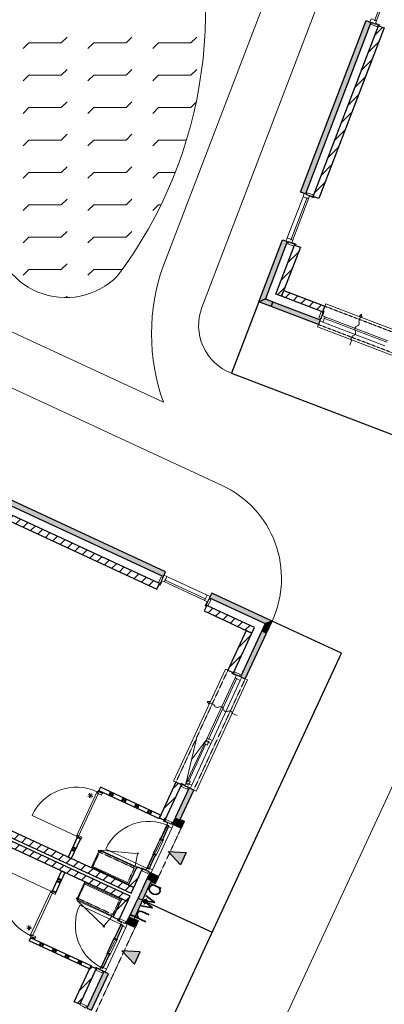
# Model space of a CAD drawing. Extents: x -1000932 to 2054797, y 285738 to 764020.
# Tile 322 of 656: x 194965 to 202107, y 564554 to 583856. Entities that reach past the tile are written whole.
import ezdxf

# ---------------------------------------------------------------- set-up
doc = ezdxf.new("R2010")
doc.units = 0
doc.header["$MEASUREMENT"] = 0
doc.linetypes.add('DASHED', pattern=[0.75, 0.5, -0.25])
doc.layers.add('31.', color=7, linetype='CONTINUOUS')
doc.layers.add('HATCH_REACTORS', color=7, linetype='CONTINUOUS')
doc.styles.get("Standard").update_dxf_attribs({"font": 'romans.shx'})
pattern_1 = [(45, (493651.67, 918770.12), (106.06602, -106.066015), [])]
pattern_2 = [(135, (493651.67, 918982.25), (106.066017, 106.06602), [])]

msp = doc.modelspace()

# ---------------------------------------------------------------- hatches: boundary and pattern name
at = {"layer": '31.', "linetype": 'Continuous'}
for color, points in [(7, [(200562.196, 580438.998), (200468.79, 580474.686), (201753.259, 583837.717), (201846.665, 583802.061)]), (7, [(199777.227, 578383.811), (199648.134, 578326.061), (200111.977, 579540.498), (200205.384, 579504.811)]), (7, [(199648.134, 578326.061), (199777.227, 578383.811), (199926.696, 578326.717), (199891.009, 578233.279)]), (7, [(200851.54, 577973.467), (200815.852, 577880.061), (199891.009, 578233.279), (199926.696, 578326.717)]), (7, [(197778.977, 572943.029), (197821.009, 573033.779), (194554.477, 574546.967), (194512.446, 574456.217)]), (7, [(199775.196, 572018.311), (199907.977, 572067.029), (198728.384, 572613.467), (198686.352, 572522.717)]), (7, [(199907.977, 572067.029), (199775.196, 572018.311), (199707.946, 571873.154), (199798.696, 571831.123)]), (7, [(199291.821, 570974.842), (199382.571, 570932.811), (199798.696, 571831.123), (199707.946, 571873.154)]), (7, [(198009.852, 568207.373), (198100.571, 568165.311), (198373.79, 568755.123), (198283.04, 568797.154)]), (253, [(198007.727, 568202.811), (198098.477, 568160.779), (198106.884, 568178.936), (198184.009, 568143.217), (198186.446, 568136.561), (198127.602, 568009.529), (198120.946, 568007.092), (197953.102, 568084.873), (197955.196, 568089.404)]), (7, [(198113.227, 567288.811), (197870.602, 567547.779), (198225.04, 567530.186)]), (253, [(197459.634, 567019.592), (197550.352, 566977.561), (197541.946, 566959.436), (197619.102, 566923.686), (197625.727, 566926.123), (197684.571, 567053.154), (197682.134, 567059.811), (197514.259, 567137.561), (197512.165, 567133.029)]), (7, [(197282.665, 566637.592), (197373.415, 566595.561), (197548.259, 566973.029), (197457.54, 567015.061)]), (7, [(197282.665, 566637.592), (197373.415, 566595.561), (197198.54, 566218.092), (197107.821, 566260.123)]), (253, [(197105.727, 566255.592), (197196.446, 566213.561), (197204.852, 566231.717), (197281.977, 566195.998), (197284.415, 566189.342), (197225.571, 566062.311), (197218.946, 566059.873), (197051.071, 566137.654), (197053.165, 566142.186)]), (7, [(197323.009, 565582.967), (196968.602, 565600.561), (197211.227, 565341.592)]), (7, [(196705.102, 565152.842), (196614.352, 565194.873), (196282.29, 564478.061), (196373.04, 564436.029)])]:
    msp.add_hatch(color=color, dxfattribs=at).paths.add_polyline_path(points, flags=0)
h = msp.add_hatch(dxfattribs=at)
h.set_pattern_fill('ARKEY_P_050A40_12', style=0, pattern_type=0)
h.set_pattern_definition(pattern_1)
h.paths.add_polyline_path([(201992.571, 583735.623), (202104.665, 583692.811), (200827.321, 580348.436), (200715.227, 580391.248)], flags=0)
h = msp.add_hatch(dxfattribs=at)
h.set_pattern_fill('ARKEY_P_050A40_12', style=0, pattern_type=0)
h.set_pattern_definition(pattern_1)
h.paths.add_polyline_path([(200351.29, 579438.373), (200463.384, 579395.561), (200095.884, 578433.373), (199983.79, 578476.186)], flags=0)
h = msp.add_hatch(dxfattribs=at)
h.set_pattern_fill('ARKEY_P_050A40_12', style=0, pattern_type=0)
h.set_pattern_definition(pattern_1)
h.paths.add_polyline_path([(200095.884, 578433.373), (200138.696, 578545.467), (200942.102, 578238.623), (200899.29, 578126.529)], flags=0)
h = msp.add_hatch(dxfattribs=at)
h.set_pattern_fill('ARKEY_P_050A40_12', style=0, pattern_type=0)
h.set_pattern_definition(pattern_1)
h.paths.add_polyline_path([(194454.259, 574306.842), (194403.821, 574197.936), (197652.227, 572693.186), (197702.665, 572802.061)], flags=0)
h = msp.add_hatch(dxfattribs=at)
h.set_pattern_fill('ARKEY_P_050A40_12', style=0, pattern_type=0)
h.set_pattern_definition(pattern_1)
h.paths.add_polyline_path([(198628.196, 572373.342), (198577.727, 572264.436), (199512.321, 571831.498), (199562.79, 571940.404)], flags=0)
h = msp.add_hatch(dxfattribs=at)
h.set_pattern_fill('ARKEY_P_050A40_12', style=0, pattern_type=0)
h.set_pattern_definition(pattern_1)
h.paths.add_polyline_path([(199512.321, 571831.498), (199403.446, 571881.967), (199041.977, 571101.623), (199150.852, 571051.186)], flags=0)
h = msp.add_hatch(dxfattribs=at)
h.set_pattern_fill('ARKEY_P_050A40_12', style=0, pattern_type=0)
h.set_pattern_definition(pattern_1)
h.paths.add_polyline_path([(197150.102, 566732.061), (197200.54, 566840.967), (187264.821, 571443.529), (187214.352, 571334.654)], flags=0)
h = msp.add_hatch(dxfattribs=at)
h.set_pattern_fill('ARKEY_P_050A40_12', style=0, pattern_type=0)
h.set_pattern_definition(pattern_1)
h.paths.add_polyline_path([(197124.884, 566677.623), (197074.446, 566568.748), (187138.696, 571171.311), (187189.134, 571280.217)], flags=0)
h = msp.add_hatch(dxfattribs=at)
h.set_pattern_fill('ARKEY_P_050A40_12', style=0, pattern_type=0)
h.set_pattern_definition(pattern_1)
h.paths.add_polyline_path([(198133.665, 568855.342), (198024.79, 568905.779), (197701.134, 568207.092), (197810.009, 568156.654)], flags=0)
h = msp.add_hatch(dxfattribs=at)
h.set_pattern_fill('ARKEY_P_050A40_17', style=0, pattern_type=0)
h.set_pattern_definition(pattern_2)
h.paths.add_polyline_path([(198007.727, 568202.811), (198098.477, 568160.779), (198106.884, 568178.936), (198184.009, 568143.217), (198186.446, 568136.561), (198127.602, 568009.529), (198120.946, 568007.092), (197953.102, 568084.873), (197955.196, 568089.404)], flags=0)
h = msp.add_hatch(dxfattribs=at)
h.set_pattern_fill('ARKEY_P_050A40_12', style=0, pattern_type=0)
h.set_pattern_definition(pattern_1)
h.paths.add_polyline_path([(197366.977, 567200.279), (197258.102, 567250.717), (197091.665, 566891.404), (197200.54, 566840.967)], flags=0)
h = msp.add_hatch(dxfattribs=at)
h.set_pattern_fill('ARKEY_P_050A40_17', style=0, pattern_type=0)
h.set_pattern_definition(pattern_2)
h.paths.add_polyline_path([(197459.634, 567019.592), (197550.352, 566977.561), (197541.946, 566959.436), (197619.102, 566923.686), (197625.727, 566926.123), (197684.571, 567053.154), (197682.134, 567059.811), (197514.259, 567137.561), (197512.165, 567133.029)], flags=0)
h = msp.add_hatch(dxfattribs=at)
h.set_pattern_fill('ARKEY_P_050A40_12', style=0, pattern_type=0)
h.set_pattern_definition(pattern_1)
h.paths.add_polyline_path([(196908.009, 566209.436), (196799.102, 566259.873), (196965.571, 566619.186), (197074.446, 566568.748)], flags=0)
h = msp.add_hatch(dxfattribs=at)
h.set_pattern_fill('ARKEY_P_050A40_17', style=0, pattern_type=0)
h.set_pattern_definition(pattern_2)
h.paths.add_polyline_path([(197105.727, 566255.592), (197196.446, 566213.561), (197204.852, 566231.717), (197281.977, 566195.998), (197284.415, 566189.342), (197225.571, 566062.311), (197218.946, 566059.873), (197051.071, 566137.654), (197053.165, 566142.186)], flags=0)
h = msp.add_hatch(dxfattribs=at)
h.set_pattern_fill('ARKEY_P_050A40_12', style=0, pattern_type=0)
h.set_pattern_definition(pattern_1)
h.paths.add_polyline_path([(196141.321, 564554.373), (196032.446, 564604.811), (196356.071, 565303.498), (196464.977, 565253.061)], flags=0)

# ---------------------------------------------------------------- linework, layer by layer
at = {"layer": '31.', "color": 7, "linetype": 'Continuous', "lineweight": 50}
for p, q in [((196750.915, 568713.373), (196721.477, 568649.873)), ((196796.29, 568692.373), (196766.852, 568628.842)), ((197000.446, 568597.779), (196971.009, 568534.279)), ((197045.79, 568576.779), (197016.384, 568513.248)), ((197249.977, 568482.217), (197220.54, 568418.686)), ((197295.321, 568461.186), (197265.915, 568397.686)), ((197499.477, 568366.623), (197470.071, 568303.092)), ((197544.852, 568345.592), (197515.446, 568282.092)), ((196044.946, 567558.123), (195981.446, 567587.561)), ((196065.977, 567603.498), (196002.446, 567632.904)), ((195695.602, 566970.529), (195759.102, 566941.092)), ((195716.602, 567015.904), (195780.134, 566986.467)), ((195384.852, 565764.404), (195355.446, 565700.904)), ((195430.227, 565743.404), (195400.79, 565679.873)), ((195634.384, 565648.842), (195604.946, 565585.311)), ((195679.759, 565627.811), (195650.321, 565564.279)), ((195883.915, 565533.248), (195854.477, 565469.717)), ((195929.29, 565512.217), (195899.852, 565448.717)), ((196133.446, 565417.654), (196104.009, 565354.123)), ((196178.821, 565396.623), (196149.384, 565333.123))]:
    msp.add_line(p, q, dxfattribs=at)
at = {"layer": '31.', "color": 7, "linetype": 'Continuous', "lineweight": 18, "ltscale": 10}
for points in [[(191569.477, 589008.529, 0.205198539), (192882.165, 591935.342, -1.232960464), (196517.727, 591194.904, 0.230819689), (196859.259, 589067.717, -0.128868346), (198031.571, 587108.186, -0.257824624), (196881.102, 578833.467, -0.67768599), (194448.79, 579847.873, 0.1700913), (191682.884, 586285.061, -0.398885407), (191569.477, 589008.529)], [(201010.884, 584695.404), (198535.665, 578215.842, 0.41422213), (199112.946, 576924.842)], [(197779.821, 579039.842, 0.172969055), (197779.821, 576359.092)], [(197779.821, 579039.811, 0.172964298), (197779.821, 576359.123)], [(192814.571, 577557.123), (198933.884, 574722.436, -0.41421361), (199907.977, 572067.029), (199907.977, 572067.029)], [(190841.634, 544321.467, 0.044976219), (191155.977, 544865.842), (193318.915, 549535.092), (202959.602, 570326.092, -0.394068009), (206751.821, 571866.529), (207197.727, 571696.279)]]:
    msp.add_lwpolyline(points, format="xyb", dxfattribs=at)
for points in [[(200057.946, 584998.592), (197779.821, 579039.842)], [(200057.946, 584998.561), (197779.821, 579039.811)], [(202234.54, 584667.623), (201915.571, 583832.467)], [(202268.79, 584657.748), (201947.665, 583816.998)], [(201929.821, 583770.279), (201935.165, 583784.311)], [(202014.821, 583737.811), (201929.821, 583770.279)], [(201935.165, 583784.311), (202020.196, 583751.842)], [(202020.196, 583751.842), (202014.821, 583737.811)], [(200645.321, 580407.248), (200639.977, 580393.217)], [(200730.352, 580374.779), (200645.321, 580407.248)], [(200514.946, 580385.311), (200205.946, 579576.311)], [(200593.259, 580370.404), (200274.29, 579535.248)], [(200627.509, 580360.529), (200306.384, 579519.779)], [(200639.977, 580393.217), (200725.009, 580360.748)], [(200725.009, 580360.748), (200730.352, 580374.779)], [(200288.54, 579473.061), (200293.884, 579487.061)], [(200373.54, 579440.592), (200288.54, 579473.061)], [(200293.884, 579487.061), (200378.884, 579454.592)], [(200378.884, 579454.592), (200373.54, 579440.592)], [(197779.821, 576359.123), (193234.884, 578464.467)], [(200942.102, 578238.623), (200959.946, 578285.311), (203220.665, 577421.873), (203202.821, 577375.154)], [(200915.759, 578141.623), (200883.29, 578056.623)], [(200897.321, 578051.279), (200929.79, 578136.279)], [(200929.79, 578136.279), (200915.759, 578141.623)], [(200883.29, 578056.623), (200897.321, 578051.279)], [(200905.196, 577926.217), (202118.696, 577462.748)], [(200920.134, 578004.561), (202159.79, 577531.061)], [(200930.009, 578038.779), (202175.259, 577563.154)], [(200815.852, 577880.061), (200798.009, 577833.342), (203040.04, 576977.029), (203057.884, 577023.748)], [(197804.602, 572872.217), (198615.79, 572496.436)], [(197850.29, 572937.561), (198636.071, 572573.561)], [(197703.321, 572779.717), (197741.571, 572862.279)], [(197716.946, 572773.404), (197703.321, 572779.717)], [(197755.196, 572855.967), (197716.946, 572773.404)], [(197741.571, 572862.279), (197755.196, 572855.967)], [(197786.946, 572841.279), (198603.571, 572462.967)], [(198635.352, 572448.279), (198597.102, 572365.686)], [(198597.102, 572365.686), (198610.696, 572359.404)], [(198610.696, 572359.404), (198648.946, 572441.967)], [(198648.946, 572441.967), (198635.352, 572448.279)], [(199041.977, 571101.623), (198996.602, 571122.623), (197979.415, 568926.779), (198024.79, 568905.779)], [(199190.071, 570966.873), (198629.759, 569757.373)], [(199221.009, 570949.248), (198663.227, 569745.154)], [(199122.196, 571036.904), (199128.509, 571050.498)], [(199204.759, 570998.654), (199122.196, 571036.904)], [(199128.509, 571050.498), (199211.071, 571012.248)], [(199211.071, 571012.248), (199204.759, 570998.654)], [(199382.571, 570932.811), (199427.946, 570911.811), (198419.165, 568734.092), (198373.79, 568755.123)], [(199286.352, 570903.529), (198740.352, 569724.873)], [(198618.415, 569732.873), (198220.79, 568874.498)], [(198614.509, 569661.373), (198272.79, 568923.686)], [(198712.196, 569664.061), (198333.884, 568847.436)], [(198126.04, 568886.404), (198119.727, 568872.811)], [(198119.727, 568872.811), (198202.29, 568834.561)], [(198208.602, 568848.186), (198126.04, 568886.404)], [(198202.29, 568834.561), (198208.602, 568848.186)], [(196510.04, 568692.998), (196119.04, 567848.904), (196096.352, 567859.404), (196090.04, 567845.811), (196076.446, 567852.123), (196479.696, 568722.623), (196493.665, 568717.123), (196487.352, 568703.498), (196510.04, 568692.998)], [(196538.602, 568707.061), (196506.821, 568721.748), (196517.352, 568744.436), (196580.852, 568715.029), (196570.352, 568692.342), (196538.602, 568707.061)], [(196546.759, 568807.967), (196517.352, 568744.436)], [(196517.352, 568744.436), (197696.915, 568198.029)], [(197726.352, 568261.529), (196546.759, 568807.967)], [(197696.915, 568198.029), (197726.352, 568261.529)], [(197849.227, 568072.373), (197456.634, 567224.873)], [(197781.352, 568142.373), (197787.665, 568155.998)], [(197863.915, 568104.123), (197781.352, 568142.373)], [(197787.665, 568155.998), (197870.227, 568117.748)], [(197884.227, 568053.936), (197859.727, 568065.311)], [(197870.227, 568117.748), (197863.915, 568104.123)], [(197945.509, 568009.029), (197567.227, 567192.373)], [(196097.009, 567837.061), (195912.071, 567437.811)], [(195975.602, 567408.404), (196160.54, 567807.654)], [(196160.54, 567807.654), (196097.009, 567837.061)], [(197707.321, 567782.686), (197585.852, 567520.467)], [(197727.384, 567747.467), (197625.665, 567527.904)], [(197767.196, 567754.967), (197645.727, 567492.748)], [(196517.071, 567554.311), (196365.759, 567227.654), (196382.102, 567220.092), (196533.415, 567546.748), (196517.071, 567554.311)], [(196541.915, 567531.779), (196553.259, 567556.279), (196511.509, 567575.623), (196500.165, 567551.123)], [(196539.634, 567562.592), (197221.977, 567246.498), (197229.571, 567262.842), (196547.227, 567578.936), (196539.634, 567562.592)], [(197221.977, 567246.498), (196539.634, 567562.592), (196547.227, 567578.936), (197229.571, 567262.842), (197221.977, 567246.498)], [(196547.227, 567578.936), (196547.227, 567578.936), (197296.852, 567503.311)], [(197229.571, 567262.842), (197276.602, 567532.154)], [(195912.071, 567437.811), (195975.602, 567408.404)], [(195601.04, 566766.373), (195785.977, 567165.623)], [(195849.477, 567136.186), (195664.54, 566736.936)], [(195785.977, 567165.623), (195849.477, 567136.186)], [(196433.071, 567220.717), (196423.821, 567200.748), (196382.102, 567220.092), (196391.352, 567240.061)], [(197079.446, 566941.154), (197071.852, 566924.811), (196391.352, 567240.061), (196398.915, 567256.404), (197079.446, 566941.154)], [(197197.04, 567228.311), (197208.384, 567252.811), (197250.134, 567233.467), (197238.759, 567208.967)], [(197359.352, 567231.373), (197353.04, 567217.748)], [(197353.04, 567217.748), (197435.602, 567179.498)], [(197441.915, 567193.123), (197359.352, 567231.373)], [(197435.602, 567179.498), (197441.915, 567193.123)], [(197493.321, 567210.092), (197468.821, 567221.436)], [(196088.352, 566628.811), (196239.665, 566955.436), (196256.009, 566947.873), (196104.665, 566621.217), (196088.352, 566628.811)], [(196919.696, 566596.342), (196927.29, 566612.686), (196246.759, 566927.936), (196239.165, 566911.592), (196919.696, 566596.342)], [(196288.477, 566908.592), (196297.727, 566928.561), (196256.009, 566947.873), (196246.759, 566927.936)], [(197071.852, 566924.811), (197062.634, 566904.842), (197020.884, 566924.186), (197030.134, 566944.154)], [(195215.227, 565897.842), (195606.227, 566741.904), (195583.54, 566752.436), (195589.852, 566766.029), (195576.259, 566772.342), (195173.009, 565901.842), (195186.227, 565894.717), (195192.54, 565908.342), (195215.227, 565897.842)], [(195664.54, 566736.936), (195601.04, 566766.373)], [(196121.571, 566624.404), (196110.227, 566599.904), (196068.509, 566619.248), (196079.852, 566643.748)], [(196096.634, 566606.217), (196778.977, 566290.123), (196771.415, 566273.811), (196089.071, 566589.904), (196096.634, 566606.217)], [(196778.977, 566290.123), (196096.634, 566606.217), (196089.071, 566589.904), (196771.415, 566273.811), (196778.977, 566290.123)], [(196089.071, 566589.904), (196089.071, 566589.904), (196631.509, 566066.967)], [(196927.29, 566612.686), (196936.509, 566632.623), (196894.79, 566651.967), (196885.54, 566631.998)], [(197486.821, 566543.029), (197368.884, 566597.686)], [(197455.165, 566629.342), (197400.54, 566511.373)], [(196776.696, 566320.936), (196765.352, 566296.436), (196807.102, 566277.123), (196818.446, 566301.623)], [(196554.602, 565277.654), (196947.196, 566125.154)], [(196771.415, 566273.811), (196596.415, 566063.748)], [(196879.352, 566195.154), (196885.634, 566208.748)], [(196961.915, 566156.904), (196879.352, 566195.154)], [(196885.634, 566208.748), (196968.227, 566170.498)], [(196982.196, 566106.717), (196957.696, 566118.061)], [(196968.227, 566170.498), (196961.915, 566156.904)], [(196665.196, 565245.154), (197043.509, 566061.811)], [(195151.29, 565795.467), (195180.696, 565858.998)], [(196330.852, 565249.061), (195151.29, 565795.467)], [(195222.977, 565866.967), (195191.227, 565881.686), (195180.696, 565858.998), (195244.227, 565829.561), (195254.727, 565852.248), (195222.977, 565866.967)], [(195180.696, 565858.998), (196360.29, 565312.561)], [(196683.821, 565573.217), (196805.29, 565835.436)], [(196723.634, 565580.686), (196825.352, 565800.279)], [(196743.696, 565545.467), (196865.165, 565807.686)], [(196360.29, 565312.561), (196330.852, 565249.061)], [(196457.321, 565284.154), (196451.04, 565270.529)], [(196451.04, 565270.529), (196533.602, 565232.279)], [(196539.915, 565245.904), (196457.321, 565284.154)], [(196533.602, 565232.279), (196539.915, 565245.904)], [(196591.29, 565262.873), (196566.79, 565274.217)]]:
    msp.add_lwpolyline(points, dxfattribs=at)
for points in [[(201847.227, 583873.561), (201823.321, 583810.967), (201929.821, 583770.279), (201953.727, 583832.873)], [(201986.79, 583748.529), (201929.821, 583770.279), (201929.821, 583770.279), (201911.134, 583777.436), (201911.134, 583777.436), (201900.852, 583781.342), (201904.071, 583789.748), (201873.227, 583801.529), (201856.821, 583758.561), (201856.821, 583758.561), (201973.602, 583713.967)], [(200514.946, 580385.311), (200538.852, 580447.904), (200645.321, 580407.248), (200621.415, 580344.654)], [(200702.321, 580385.467), (200645.321, 580407.248), (200645.321, 580407.248), (200626.665, 580414.373), (200626.665, 580414.373), (200616.384, 580418.311), (200613.165, 580409.904), (200582.321, 580421.654), (200598.759, 580464.654), (200598.759, 580464.654), (200715.509, 580420.029)], [(200205.946, 579576.311), (200182.04, 579513.748), (200288.54, 579473.061), (200312.446, 579535.654)], [(200345.509, 579451.311), (200288.54, 579473.061), (200288.54, 579473.061), (200269.852, 579480.186), (200269.852, 579480.186), (200259.571, 579484.123), (200262.79, 579492.529), (200231.946, 579504.311), (200215.54, 579461.342), (200215.54, 579461.342), (200332.321, 579416.717)], [(200905.071, 578113.592), (200883.29, 578056.623), (200883.29, 578056.623), (200876.165, 578037.936), (200876.165, 578037.936), (200872.227, 578027.654), (200880.634, 578024.436), (200868.852, 577993.623), (200825.884, 578010.029), (200825.884, 578010.029), (200870.509, 578126.811)], [(200905.196, 577926.217), (200842.634, 577950.123), (200883.29, 578056.623), (200945.884, 578032.717)], [(197715.946, 572806.936), (197741.571, 572862.279), (197741.571, 572862.279), (197749.977, 572880.436), (197749.977, 572880.436), (197754.602, 572890.404), (197762.79, 572886.623), (197776.634, 572916.561), (197734.915, 572935.904), (197734.915, 572935.904), (197682.352, 572822.498)], [(197850.29, 572937.561), (197789.509, 572965.717), (197741.571, 572862.279), (197802.384, 572834.123)], [(198636.071, 572573.561), (198696.852, 572545.404), (198648.946, 572441.967), (198588.165, 572470.123)], [(198623.321, 572386.623), (198648.946, 572441.967), (198648.946, 572441.967), (198657.352, 572460.123), (198657.352, 572460.123), (198661.977, 572470.092), (198653.821, 572473.873), (198667.696, 572503.811), (198709.415, 572484.467), (198709.415, 572484.467), (198656.884, 572371.061)], [(199155.727, 571037.904), (199211.071, 571012.248), (199211.071, 571012.248), (199229.227, 571003.842), (199229.227, 571003.842), (199239.196, 570999.217), (199235.415, 570991.061), (199265.352, 570977.186), (199284.696, 571018.936), (199284.696, 571018.936), (199171.29, 571071.467)], [(199286.352, 570903.529), (199314.509, 570964.342), (199211.071, 571012.248), (199182.915, 570951.467)], [(198669.009, 569706.467), (198618.196, 569730.029), (198585.477, 569659.404), (198636.29, 569635.842)], [(198740.352, 569724.873), (198712.196, 569664.061), (198608.759, 569711.998), (198636.915, 569772.779)], [(198146.946, 568860.186), (198202.29, 568834.561), (198202.29, 568834.561), (198220.446, 568826.154), (198220.446, 568826.154), (198230.415, 568821.529), (198234.196, 568829.686), (198264.134, 568815.811), (198244.821, 568774.092), (198244.821, 568774.092), (198131.384, 568826.623)], [(198333.884, 568847.436), (198305.727, 568786.654), (198202.29, 568834.561), (198230.446, 568895.342)], [(198273.634, 568852.936), (198222.821, 568876.498), (198255.54, 568947.123), (198306.352, 568923.561)], [(196493.571, 568716.873), (196483.04, 568694.217), (196564.727, 568656.373), (196585.727, 568701.748), (196504.071, 568739.561)], [(197814.884, 568143.373), (197870.227, 568117.748), (197870.227, 568117.748), (197888.384, 568109.342), (197888.384, 568109.342), (197898.352, 568104.717), (197894.571, 568096.529), (197924.509, 568082.654), (197943.852, 568124.404), (197943.852, 568124.404), (197830.446, 568176.936)], [(197945.509, 568009.029), (197973.665, 568069.811), (197870.227, 568117.748), (197842.071, 568056.936)], [(196090.04, 567845.811), (196100.54, 567868.498), (196182.227, 567830.654), (196161.196, 567785.279), (196079.54, 567823.123)], [(197726.29, 567768.936), (197705.415, 567778.592), (197720.977, 567812.186), (197733.665, 567806.279), (197725.915, 567789.498), (197734.071, 567785.717)], [(197744.446, 567760.529), (197765.321, 567750.842), (197780.852, 567784.436), (197768.165, 567790.311), (197760.384, 567773.529), (197752.227, 567777.311)], [(197608.602, 567514.873), (197587.727, 567524.529), (197572.165, 567490.967), (197584.884, 567485.061), (197592.665, 567501.873), (197600.821, 567498.092)], [(197626.759, 567506.467), (197647.602, 567496.779), (197632.071, 567463.217), (197619.352, 567469.092), (197627.134, 567485.904), (197618.977, 567489.686)], [(197380.259, 567205.154), (197435.602, 567179.498), (197435.602, 567179.498), (197453.759, 567171.092), (197453.759, 567171.092), (197463.759, 567166.467), (197467.54, 567174.654), (197497.477, 567160.779), (197478.134, 567119.029), (197478.134, 567119.029), (197364.727, 567171.592)], [(197567.227, 567192.373), (197539.071, 567131.592), (197435.602, 567179.498), (197463.79, 567240.311)], [(195589.852, 566766.029), (195579.352, 566743.342), (195661.009, 566705.529), (195682.04, 566750.904), (195600.352, 566788.717)], [(196912.852, 566196.154), (196968.227, 566170.498), (196968.227, 566170.498), (196986.352, 566162.092), (196986.352, 566162.092), (196996.352, 566157.467), (196992.571, 566149.311), (197022.509, 566135.436), (197041.852, 566177.186), (197041.852, 566177.186), (196928.415, 566229.717)], [(197043.509, 566061.811), (197071.665, 566122.592), (196968.227, 566170.498), (196940.04, 566109.717)], [(195186.352, 565894.967), (195196.852, 565917.654), (195278.509, 565879.811), (195257.509, 565834.436), (195175.821, 565872.279)], [(196824.259, 565821.717), (196803.415, 565831.373), (196818.946, 565864.936), (196831.665, 565859.061), (196823.884, 565842.279), (196832.04, 565838.498)], [(196842.415, 565813.311), (196863.29, 565803.623), (196878.852, 565837.217), (196866.134, 565843.092), (196858.352, 565826.311), (196850.196, 565830.092)], [(196706.571, 565567.654), (196685.696, 565577.311), (196670.165, 565543.748), (196682.852, 565537.842), (196690.634, 565554.654), (196698.79, 565550.842)], [(196724.727, 565559.248), (196745.602, 565549.561), (196730.04, 565515.998), (196717.352, 565521.873), (196725.102, 565538.654), (196716.946, 565542.436)], [(196478.259, 565257.936), (196533.602, 565232.279), (196533.602, 565232.279), (196551.759, 565223.873), (196551.759, 565223.873), (196561.727, 565219.248), (196565.509, 565227.436), (196595.446, 565213.561), (196576.102, 565171.811), (196576.102, 565171.811), (196462.696, 565224.342)], [(196665.196, 565245.154), (196637.04, 565184.373), (196533.602, 565232.279), (196561.759, 565293.092)], [(196146.196, 564541.092), (196201.54, 564515.467), (196201.54, 564515.467), (196219.696, 564507.061), (196219.696, 564507.061), (196229.665, 564502.436), (196225.884, 564494.279), (196255.821, 564480.404), (196275.165, 564522.123), (196275.165, 564522.123), (196161.727, 564574.686)]]:
    msp.add_lwpolyline(points, close=True, dxfattribs=at)
at = {"layer": '31.', "color": 7, "linetype": 'Continuous', "lineweight": 25, "ltscale": 10}
for points in [[(200468.79, 580474.686), (201753.259, 583837.717)], [(201846.665, 583802.061), (200562.196, 580438.998)], [(200715.227, 580391.248), (201992.571, 583735.623)], [(202104.665, 583692.811), (200827.321, 580348.436)], [(201753.259, 583837.717), (201846.665, 583802.061)], [(201992.571, 583735.623), (202104.665, 583692.811)], [(200562.196, 580438.998), (200468.79, 580474.686)], [(200827.321, 580348.436), (200715.227, 580391.248)], [(199648.134, 578326.061), (200111.977, 579540.498)], [(200205.384, 579504.811), (199777.227, 578383.811)], [(199983.79, 578476.186), (200351.29, 579438.373)], [(200111.977, 579540.498), (200205.384, 579504.811)], [(200351.29, 579438.373), (200463.384, 579395.561)], [(200463.384, 579395.561), (200095.884, 578433.373)], [(200095.884, 578433.373), (199983.79, 578476.186)], [(200095.884, 578433.373), (200138.696, 578545.467)], [(200138.696, 578545.467), (200942.102, 578238.623)], [(199648.134, 578326.061), (199112.946, 576924.811), (221215.634, 568482.873), (221750.852, 569884.186)], [(199891.009, 578233.279), (199648.134, 578326.061)], [(199777.227, 578383.811), (199926.696, 578326.717)], [(199891.009, 578233.279), (199926.696, 578326.717)], [(199926.696, 578326.717), (199891.009, 578233.279)], [(199926.696, 578326.717), (200851.54, 577973.467)], [(200899.29, 578126.529), (200095.884, 578433.373)], [(200815.852, 577880.061), (199891.009, 578233.279)], [(200942.102, 578238.623), (200899.29, 578126.529)], [(200851.54, 577973.467), (200815.852, 577880.061)], [(194512.446, 574456.217), (197778.977, 572943.029)], [(197821.009, 573033.779), (194554.477, 574546.967)], [(197702.665, 572802.061), (194454.259, 574306.842)], [(194403.821, 574197.936), (197652.227, 572693.186)], [(197778.977, 572943.029), (197821.009, 573033.779)], [(197652.227, 572693.186), (197702.665, 572802.061)], [(198728.384, 572613.467), (198686.352, 572522.717)], [(198686.352, 572522.717), (199775.196, 572018.311)], [(199907.977, 572067.029), (198728.384, 572613.467)], [(198628.196, 572373.342), (198577.727, 572264.436)], [(199562.79, 571940.404), (198628.196, 572373.342)], [(198577.727, 572264.436), (199512.321, 571831.498)], [(191324.134, 549968.092), (201269.04, 571436.529), (199907.977, 572067.029)], [(199512.321, 571831.498), (199562.79, 571940.404)], [(199775.196, 572018.311), (199707.946, 571873.154)], [(199798.696, 571831.123), (199907.977, 572067.029)], [(199403.446, 571881.967), (199041.977, 571101.623)], [(199150.852, 571051.186), (199512.321, 571831.498)], [(199707.946, 571873.154), (199291.821, 570974.842)], [(199382.571, 570932.811), (199798.696, 571831.123)], [(199512.321, 571831.498), (199403.446, 571881.967)], [(199798.696, 571831.123), (199707.946, 571873.154)], [(199707.946, 571873.154), (199798.696, 571831.123)], [(187214.352, 571334.654), (197150.102, 566732.061)], [(197200.54, 566840.967), (187264.821, 571443.529)], [(197074.446, 566568.748), (187138.696, 571171.311)], [(187189.134, 571280.217), (197124.884, 566677.623)], [(199041.977, 571101.623), (199150.852, 571051.186)], [(199291.821, 570974.842), (199382.571, 570932.811)], [(198024.79, 568905.779), (197701.134, 568207.092)], [(197810.009, 568156.654), (198133.665, 568855.342)], [(198133.665, 568855.342), (198024.79, 568905.779)], [(198283.04, 568797.154), (198009.852, 568207.373)], [(198100.571, 568165.311), (198373.79, 568755.123)], [(198373.79, 568755.123), (198283.04, 568797.154)], [(197701.134, 568207.092), (197810.009, 568156.654)], [(198009.852, 568207.373), (198100.571, 568165.311)], [(197258.102, 567250.717), (197091.665, 566891.404)], [(197200.54, 566840.967), (197366.977, 567200.279)], [(197366.977, 567200.279), (197258.102, 567250.717)], [(197091.665, 566891.404), (197200.54, 566840.967)], [(197457.54, 567015.061), (197282.665, 566637.592)], [(197373.415, 566595.561), (197548.259, 566973.029)], [(197548.259, 566973.029), (197457.54, 567015.061)], [(197150.102, 566732.061), (197200.54, 566840.967)], [(196799.102, 566259.873), (196965.571, 566619.186)], [(197074.446, 566568.748), (196908.009, 566209.436)], [(196965.571, 566619.186), (197074.446, 566568.748)], [(197124.884, 566677.623), (197074.446, 566568.748)], [(197107.821, 566260.123), (197282.665, 566637.592)], [(197373.415, 566595.561), (197198.54, 566218.092)], [(197282.665, 566637.592), (197373.415, 566595.561)], [(197282.665, 566637.592), (197373.415, 566595.561)], [(197373.415, 566595.592), (198734.477, 565965.092)], [(196908.009, 566209.436), (196799.102, 566259.873)], [(197198.54, 566218.092), (197107.821, 566260.123)], [(196032.446, 564604.811), (196356.071, 565303.498)], [(196464.977, 565253.061), (196141.321, 564554.373)], [(196614.352, 565194.873), (196282.29, 564478.061)], [(196356.071, 565303.498), (196464.977, 565253.061)], [(196373.04, 564436.029), (196705.102, 565152.842)], [(196705.102, 565152.842), (196614.352, 565194.873)], [(196141.321, 564554.373), (196032.446, 564604.811)]]:
    msp.add_lwpolyline(points, dxfattribs=at)
at = {"layer": '31.', "color": 7, "linetype": 'Continuous', "lineweight": 13, "ltscale": 10}
for points in [[(195779.79, 583401.779), (195892.04, 583514.029)], [(197049.79, 583401.779), (197162.04, 583514.029)], [(198319.79, 583401.779), (198432.04, 583514.029)], [(195032.54, 583289.529), (195144.79, 583401.779)], [(195144.79, 583401.779), (195779.79, 583401.779)], [(196302.54, 583289.529), (196414.79, 583401.779)], [(196414.79, 583401.779), (197049.79, 583401.779)], [(197572.54, 583289.529), (197684.79, 583401.779)], [(197684.79, 583401.779), (198319.79, 583401.779)], [(195032.54, 582654.529), (195144.79, 582766.779)], [(195144.79, 582766.779), (195779.79, 582766.779)], [(195779.79, 582766.779), (195892.04, 582879.029)], [(196302.54, 582654.529), (196414.79, 582766.779)], [(196414.79, 582766.779), (197049.79, 582766.779)], [(197049.79, 582766.779), (197162.04, 582879.029)], [(197572.54, 582654.529), (197684.79, 582766.779)], [(197684.79, 582766.779), (198319.79, 582766.779)], [(198319.79, 582766.779), (198432.04, 582879.029)], [(195779.79, 582131.779), (195892.04, 582244.029)], [(197049.79, 582131.779), (197162.04, 582244.029)], [(198319.79, 582131.779), (198417.54, 582229.529)], [(195032.54, 582019.529), (195144.79, 582131.779)], [(195144.79, 582131.779), (195779.79, 582131.779)], [(196302.54, 582019.529), (196414.79, 582131.779)], [(196414.79, 582131.779), (197049.79, 582131.779)], [(197572.54, 582019.529), (197684.79, 582131.779)], [(197684.79, 582131.779), (198319.79, 582131.779)], [(195779.79, 581496.779), (195892.04, 581609.029)], [(197049.79, 581496.779), (197162.04, 581609.029)], [(195032.54, 581384.529), (195144.79, 581496.779)], [(195144.79, 581496.779), (195779.79, 581496.779)], [(196302.54, 581384.529), (196414.79, 581496.779)], [(196414.79, 581496.779), (197049.79, 581496.779)], [(197572.54, 581384.529), (197684.79, 581496.779)], [(197684.79, 581496.779), (198227.884, 581496.779)], [(195032.54, 580749.529), (195144.79, 580861.779)], [(195144.79, 580861.779), (195779.79, 580861.779)], [(195779.79, 580861.779), (195892.04, 580974.029)], [(196302.54, 580749.529), (196414.79, 580861.779)], [(196414.79, 580861.779), (197049.79, 580861.779)], [(197049.79, 580861.779), (197162.04, 580974.029)], [(197572.54, 580749.529), (197684.79, 580861.779)], [(197684.79, 580861.779), (198009.571, 580861.779)], [(195032.54, 580114.529), (195144.79, 580226.779)], [(195144.79, 580226.779), (195779.79, 580226.779)], [(195779.79, 580226.779), (195892.04, 580339.029)], [(196302.54, 580114.529), (196414.79, 580226.779)], [(196414.79, 580226.779), (197049.79, 580226.779)], [(197049.79, 580226.779), (197162.04, 580339.029)], [(197572.54, 580114.529), (197684.79, 580226.779)], [(197684.79, 580226.779), (197728.54, 580226.779)], [(195779.79, 579591.779), (195892.04, 579704.029)], [(197049.79, 579591.779), (197162.04, 579704.029)], [(195032.54, 579479.529), (195144.79, 579591.779)], [(195144.79, 579591.779), (195779.79, 579591.779)], [(196302.54, 579479.529), (196414.79, 579591.779)], [(196414.79, 579591.779), (197049.79, 579591.779)], [(195779.79, 578956.779), (195892.04, 579069.029)], [(195032.54, 578844.529), (195144.79, 578956.779)], [(195144.79, 578956.779), (195779.79, 578956.779)], [(196302.54, 578844.529), (196414.79, 578956.779)], [(196414.79, 578956.779), (196968.415, 578956.779)], [(195865.602, 578407.592), (195892.04, 578434.029)], [(198220.79, 568874.498), (198427.446, 569760.717)], [(198618.415, 569732.873), (198326.759, 569341.154)], [(196302.602, 568626.686), (196396.477, 568661.123)], [(196304.165, 568664.936), (196394.915, 568622.904)], [(196328.54, 568598.529), (196370.571, 568689.279)], [(196366.759, 568596.967), (196332.321, 568690.842)], [(195195.821, 566069.217), (195101.946, 566034.779)], [(195103.509, 566073.029), (195194.259, 566030.998)], [(195169.884, 566097.373), (195127.852, 566006.623)], [(195131.665, 566098.936), (195166.102, 566005.061)]]:
    msp.add_lwpolyline(points, dxfattribs=at)
at = {"layer": '31.', "color": 7, "linetype": 'DASHED', "lineweight": 18, "ltscale": 10}
for points in [[(200942.102, 578238.623), (203202.821, 577375.154)], [(203057.884, 577023.748), (200815.852, 577880.061)], [(199041.977, 571101.623), (198024.79, 568905.779)], [(198373.79, 568755.123), (199382.571, 570932.811)], [(197686.665, 567057.717), (198125.509, 568004.998)], [(196398.915, 567256.404), (196529.196, 567537.686), (197209.727, 567222.436), (197079.446, 566941.154)], [(196239.165, 566911.592), (196108.884, 566630.311), (196789.415, 566315.061), (196919.696, 566596.342)], [(197223.477, 566057.779), (195443.821, 562215.967)]]:
    msp.add_lwpolyline(points, dxfattribs=at)
at = {"layer": '31.', "color": 7, "linetype": 'Continuous', "lineweight": 13, "ltscale": 10}
for points in [[(201429.509, 577474.404), (201465.196, 577567.811, -0.499999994), (201500.884, 577661.217, 0.499999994), (201536.54, 577754.654, -0.499999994), (201572.227, 577848.061, 0.499999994), (201607.915, 577941.467), (201643.602, 578034.904), (201620.227, 578043.811), (201661.446, 578081.623), (201666.946, 578025.967), (201643.602, 578034.904)], [(199225.977, 570214.061), (199135.227, 570256.092, 0.499999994), (199044.509, 570298.123, -0.499999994), (198953.759, 570340.154, 0.499999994), (198863.009, 570382.186, -0.499999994), (198772.29, 570424.217), (198681.54, 570466.248), (198692.04, 570488.936), (198636.165, 570487.279), (198671.04, 570443.561), (198681.54, 570466.248)], [(196479.54, 568722.279, 0.414213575), (195206.259, 568255.217), (196076.446, 567852.123)], [(197890.04, 568053.467, 0.414213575), (196649.977, 567598.561), (197497.477, 567205.967)], [(195173.165, 565902.154, -0.414213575), (194706.071, 567175.436), (195576.259, 566772.342)], [(196595.446, 565258.748, -0.414213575), (196140.54, 566498.811), (196988.04, 566106.217)]]:
    msp.add_lwpolyline(points, format="xyb", dxfattribs=at)
at = {"layer": '31.', "color": 7, "linetype": 'Continuous', "lineweight": 25, "ltscale": 10}
for points in [[(197760.384, 567773.529), (197889.196, 568051.623), (197854.727, 568067.623), (197725.915, 567789.498)], [(198007.727, 568202.811), (198098.477, 568160.779), (198106.884, 568178.936), (198184.009, 568143.217), (198186.446, 568136.561), (198127.602, 568009.529), (198120.946, 568007.092), (197953.102, 568084.873), (197955.196, 568089.404)], [(197498.321, 567207.779), (197627.134, 567485.904), (197592.665, 567501.873), (197463.821, 567223.748)], [(197459.634, 567019.592), (197550.352, 566977.561), (197541.946, 566959.436), (197619.102, 566923.686), (197625.727, 566926.123), (197684.571, 567053.154), (197682.134, 567059.811), (197514.259, 567137.561), (197512.165, 567133.029)], [(196987.196, 566104.404), (196858.352, 565826.279), (196823.884, 565842.248), (196952.696, 566120.373)], [(197105.727, 566255.592), (197196.446, 566213.561), (197204.852, 566231.717), (197281.977, 566195.998), (197284.415, 566189.342), (197225.571, 566062.311), (197218.946, 566059.873), (197051.071, 566137.654), (197053.165, 566142.186)], [(196725.102, 565538.654), (196596.29, 565260.561), (196561.821, 565276.529), (196690.634, 565554.654)]]:
    msp.add_lwpolyline(points, close=True, dxfattribs=at)
at = {"layer": '31.', "color": 7, "linetype": 'Continuous'}
msp.add_circle((197427.852, 566570.342), 39.987, dxfattribs=at)
at = {"layer": 'HATCH_REACTORS', "ltscale": 10}
for points in [[(200562.196, 580438.998), (200468.79, 580474.686), (201753.259, 583837.717), (201846.665, 583802.061)], [(201992.571, 583735.623), (202104.665, 583692.811), (200827.321, 580348.436), (200715.227, 580391.248)], [(199777.227, 578383.811), (199648.134, 578326.061), (200111.977, 579540.498), (200205.384, 579504.811)], [(200351.29, 579438.373), (200463.384, 579395.561), (200095.884, 578433.373), (199983.79, 578476.186)], [(200095.884, 578433.373), (200138.696, 578545.467), (200942.102, 578238.623), (200899.29, 578126.529)], [(199648.134, 578326.061), (199777.227, 578383.811), (199926.696, 578326.717), (199891.009, 578233.279)], [(200851.54, 577973.467), (200815.852, 577880.061), (199891.009, 578233.279), (199926.696, 578326.717)], [(197778.977, 572943.029), (197821.009, 573033.779), (194554.477, 574546.967), (194512.446, 574456.217)], [(194454.259, 574306.842), (194403.821, 574197.936), (197652.227, 572693.186), (197702.665, 572802.061)], [(199775.196, 572018.311), (199907.977, 572067.029), (198728.384, 572613.467), (198686.352, 572522.717)], [(198628.196, 572373.342), (198577.727, 572264.436), (199512.321, 571831.498), (199562.79, 571940.404)], [(199907.977, 572067.029), (199775.196, 572018.311), (199707.946, 571873.154), (199798.696, 571831.123)], [(199512.321, 571831.498), (199403.446, 571881.967), (199041.977, 571101.623), (199150.852, 571051.186)], [(199291.821, 570974.842), (199382.571, 570932.811), (199798.696, 571831.123), (199707.946, 571873.154)], [(197150.102, 566732.061), (197200.54, 566840.967), (187264.821, 571443.529), (187214.352, 571334.654)], [(197124.884, 566677.623), (197074.446, 566568.748), (187138.696, 571171.311), (187189.134, 571280.217)], [(198133.665, 568855.342), (198024.79, 568905.779), (197701.134, 568207.092), (197810.009, 568156.654)], [(196546.759, 568807.967), (196517.352, 568744.436), (197696.915, 568198.029), (197726.352, 568261.529)], [(198009.852, 568207.373), (198100.571, 568165.311), (198373.79, 568755.123), (198283.04, 568797.154)], [(198007.727, 568202.811), (198098.477, 568160.779), (198106.884, 568178.936), (198184.009, 568143.217), (198186.446, 568136.561), (198127.602, 568009.529), (198120.946, 568007.092), (197953.102, 568084.873), (197955.196, 568089.404)], [(198007.727, 568202.811), (198098.477, 568160.779), (198106.884, 568178.936), (198184.009, 568143.217), (198186.446, 568136.561), (198127.602, 568009.529), (198120.946, 568007.092), (197953.102, 568084.873), (197955.196, 568089.404)], [(196160.54, 567807.654), (196097.009, 567837.061), (195912.071, 567437.811), (195975.602, 567408.404)], [(198113.227, 567288.811), (197870.602, 567547.779), (198225.04, 567530.186)], [(195664.54, 566736.936), (195601.04, 566766.373), (195785.977, 567165.623), (195849.477, 567136.186)], [(197366.977, 567200.279), (197258.102, 567250.717), (197091.665, 566891.404), (197200.54, 566840.967)], [(197459.634, 567019.592), (197550.352, 566977.561), (197541.946, 566959.436), (197619.102, 566923.686), (197625.727, 566926.123), (197684.571, 567053.154), (197682.134, 567059.811), (197514.259, 567137.561), (197512.165, 567133.029)], [(197459.634, 567019.592), (197550.352, 566977.561), (197541.946, 566959.436), (197619.102, 566923.686), (197625.727, 566926.123), (197684.571, 567053.154), (197682.134, 567059.811), (197514.259, 567137.561), (197512.165, 567133.029)], [(197282.665, 566637.592), (197373.415, 566595.561), (197548.259, 566973.029), (197457.54, 567015.061)], [(196908.009, 566209.436), (196799.102, 566259.873), (196965.571, 566619.186), (197074.446, 566568.748)], [(197282.665, 566637.592), (197373.415, 566595.561), (197198.54, 566218.092), (197107.821, 566260.123)], [(197105.727, 566255.592), (197196.446, 566213.561), (197204.852, 566231.717), (197281.977, 566195.998), (197284.415, 566189.342), (197225.571, 566062.311), (197218.946, 566059.873), (197051.071, 566137.654), (197053.165, 566142.186)], [(197105.727, 566255.592), (197196.446, 566213.561), (197204.852, 566231.717), (197281.977, 566195.998), (197284.415, 566189.342), (197225.571, 566062.311), (197218.946, 566059.873), (197051.071, 566137.654), (197053.165, 566142.186)], [(195151.29, 565795.467), (195180.696, 565858.998), (196360.29, 565312.561), (196330.852, 565249.061)], [(197323.009, 565582.967), (196968.602, 565600.561), (197211.227, 565341.592)], [(196141.321, 564554.373), (196032.446, 564604.811), (196356.071, 565303.498), (196464.977, 565253.061)], [(196705.102, 565152.842), (196614.352, 565194.873), (196282.29, 564478.061), (196373.04, 564436.029)]]:
    msp.add_lwpolyline(points, close=True, dxfattribs=at)

# ---------------------------------------------------------------- texts
at = {"layer": '31.', "color": 7, "insert": (197587.102, 566496.592), "char_height": 324, "attachment_point": 8, "rotation": 65.1448071, "line_spacing_factor": 1.333333}
msp.add_mtext('hwa', dxfattribs=at)

doc.saveas('drawing.dxf')
